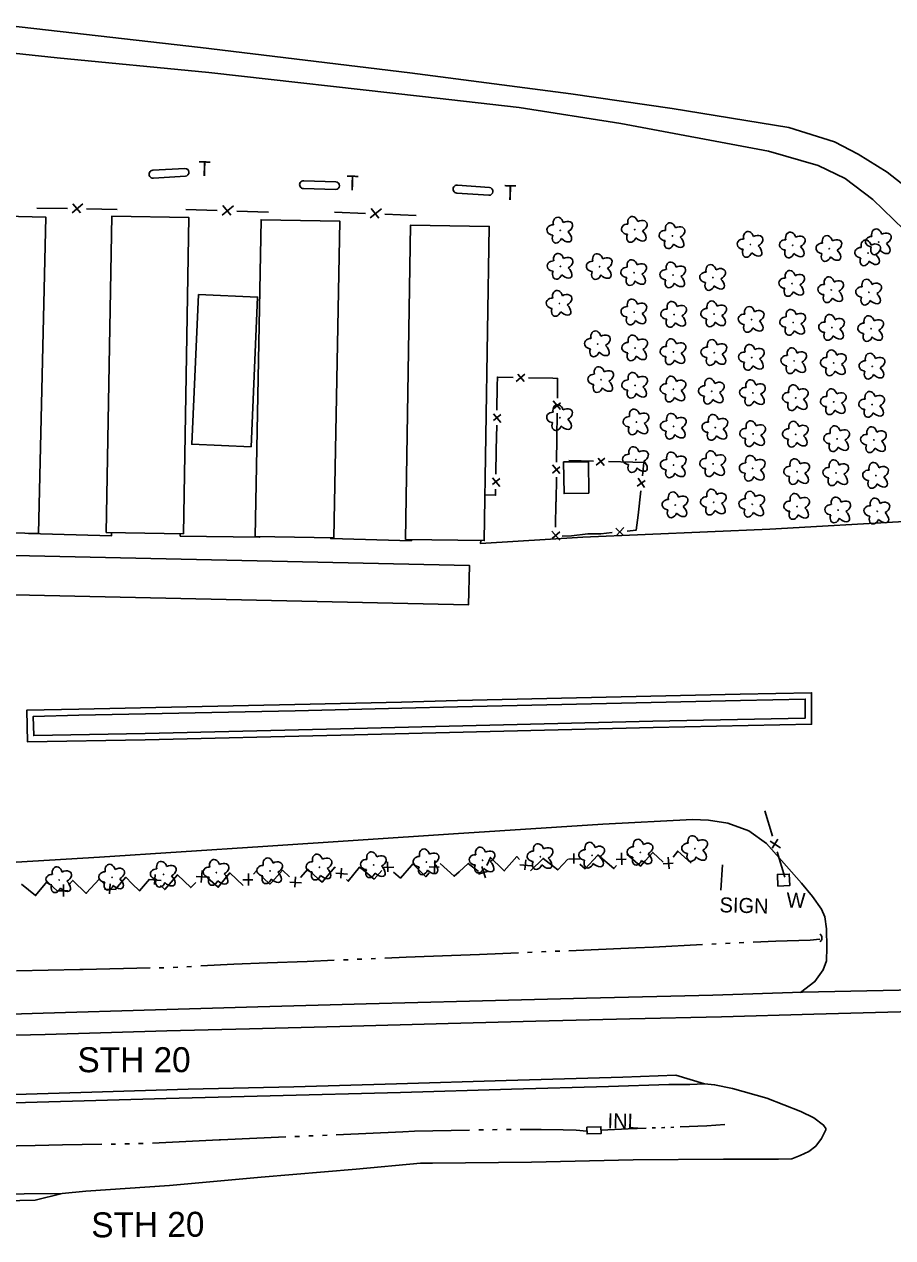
# Model space of a CAD drawing. Extents: x 588843 to 2552415, y 180129 to 269402.
# Drawn here: x 601431.2 to 601779.1, y 183486.5 to 183972.4 of the extents above; entities that cross this region are included whole.
import ezdxf

# ---------------------------------------------------------------- set-up
doc = ezdxf.new("R2010")
doc.units = 0
for name, color, linetype in [('E_BLD', 7, 'Continuous'), ('E_BLD_HvyDash', 7, 'Continuous'), ('E_DRN', 7, 'Continuous'), ('E_DRN_Text', 7, 'Continuous'), ('E_DWY', 7, 'Continuous'), ('E_FEN_P', 7, 'Continuous'), ('E_LAND_Vegetation', 7, 'Continuous'), ('E_MISCPROP_Solid', 7, 'Continuous'), ('E_MISCPROP_Text', 7, 'Continuous'), ('E_RDWY', 7, 'Continuous'), ('E_RDWY_Gravel', 7, 'Continuous'), ('E_RDWY_Text', 7, 'Continuous'), ('E_SGN', 7, 'Continuous'), ('E_SGN_Text', 7, 'Continuous'), ('E_STRUCT', 7, 'Continuous'), ('E_WAL_Text', 7, 'Continuous'), ('E_WTR_P', 7, 'Continuous')]:
    doc.layers.add(name, color=color, linetype=linetype)

# ---------------------------------------------------------------- blocks, each defined once
blk = doc.blocks.new('CULV2_4')
at = {"layer": 'E_DRN'}
blk.add_arc((65, 48), 80.7, 216.8699, 323.1301, dxfattribs=at)
blk = doc.blocks.new('SIGN_3')
at = {"layer": 'E_SGN'}
blk.add_text('SIGN', height=39.37, dxfattribs=at).set_placement((-56.1, -19.7))
blk = doc.blocks.new('W_12_1')
at = {"layer": 'E_WAL_Text'}
blk.add_text('W', height=39.4, dxfattribs=at).set_placement((-14.6, -19.7))
blk = doc.blocks.new('TK10')
at = {"layer": 'E_MISCPROP_Solid'}
for p, q in [((10.8, 10.4), (95.1, 10.5)), ((10.8, -10.2), (95.2, -10.1))]:
    blk.add_line(p, q, dxfattribs=at)
for centre, start, end in [((10.4, 0.1), 88.0796, 272.0736), ((94.8, 0.2), 272.2217, 87.9315)]:
    blk.add_arc(centre, 10.3, start, end, dxfattribs=at)
blk = doc.blocks.new('T_2')
at = {"layer": 'E_MISCPROP_Text'}
blk.add_text('T', height=39.4, dxfattribs=at).set_placement((-12.8, -19.7))
blk = doc.blocks.new('DTRE_4')
at = {"layer": 'E_LAND_Vegetation'}
blk.add_circle((-0.6, 0), 0.601, dxfattribs=at)
for centre, major_axis, ratio in [((-6.1, 17.5), (4.5, -16.3), 0.782863), ((-19.3, 0.5), (16.2, -0.4), 0.832022), ((13.3, 9), (-17.3, -9.6), 0.691916), ((-8.2, -17.2), (5.9, 15.9), 0.716896), ((11.6, -12.2), (-16.4, 15), 0.560249)]:
    blk.add_ellipse(centre, major_axis=major_axis, ratio=ratio, start_param=1.570796, end_param=4.712389, dxfattribs=at)
blk = doc.blocks.new('INLT_169')
at = {"layer": 'E_DRN_Text'}
blk.add_text('INL', height=39.37, dxfattribs=at).set_placement((-36.2, -19.7))

msp = doc.modelspace()

# ---------------------------------------------------------------- linework, layer by layer
at = {"layer": 'E_BLD'}
for points in [[(601403.72, 183769.35), (601406.7, 183895.94), (601439.87, 183895.16), (601436.88, 183768.57)], [(601464.01, 183768.95), (601466.18, 183895.56), (601497.13, 183895.03), (601494.95, 183768.42)], [(601523.66, 183767.35), (601526.04, 183894.16), (601557.6, 183893.57), (601555.21, 183766.76)], [(601583.9, 183766.14), (601585.85, 183891.95), (601617.41, 183891.46), (601615.45, 183765.65)], [(601500.9, 183864.22), (601498.28, 183804.29), (601522.04, 183803.25), (601524.65, 183863.18)], [(601657.31, 183784.65), (601647.39, 183784.51), (601647.21, 183797.15), (601657.13, 183797.28)]]:
    msp.add_lwpolyline(points, close=True, dxfattribs=at)
at = {"layer": 'E_BLD_HvyDash'}
msp.add_lwpolyline([(601408.89, 183760.08), (601408.77, 183744.29), (601609.08, 183739.94), (601609.5, 183755.71)], close=True, dxfattribs=at)
at = {"layer": 'E_DRN'}
msp.add_lwpolyline([(601656.52, 183530.78), (601662.14, 183530.93), (601662.21, 183528.2), (601656.59, 183528.05)], close=True, dxfattribs=at)
at = {"layer": 'E_DWY'}
for points in [[(601419.65, 183972.44), (601501.73, 183963.14), (601585.63, 183953), (601650.16, 183944.59), (601690.67, 183938.65), (601737.42, 183931.12), (601755.68, 183925.37), (601765.26, 183920.46), (601776.8, 183913.27), (601788.1, 183904.47)], [(601783.47, 183890.23), (601771.04, 183902.3), (601759.94, 183910.69), (601749.15, 183915.83), (601729.27, 183921.63), (601670.08, 183932.72), (601629.37, 183939.08), (601590.64, 183943.55), (601505.1, 183953.13), (601444.35, 183959.01), (601416.75, 183961.94)], [(601614, 183765.67), (601613.97, 183764.46), (601654.91, 183767), (601729.87, 183770.25), (601786, 183773.4)], [(601432.98, 183768.66), (601432.97, 183768.5), (601466.13, 183767.61), (601466.17, 183768.91)], [(601493.56, 183768.44), (601493.65, 183767.48), (601525.41, 183767.03), (601525.44, 183767.32)], [(601553.91, 183766.78), (601553.92, 183766.47), (601586.28, 183765.6), (601586.25, 183766.1)], [(601604.68, 183701.64), (601717.96, 183704.17), (601746.53, 183704.74), (601746.53, 183692.15), (601683.04, 183690.8)], [(601479.65, 183685.93), (601432.52, 183685.05), (601432.19, 183697.74), (601453.02, 183698.21)], [(601453.03, 183698.21), (601539.58, 183700.04), (601582.29, 183701.02), (601604.66, 183701.64)], [(601453.08, 183695.71), (601539.63, 183697.54), (601582.36, 183698.52), (601604.73, 183699.14)], [(601604.73, 183699.14), (601718.01, 183701.67), (601744.03, 183702.19), (601744.03, 183694.6), (601682.99, 183693.3)], [(601479.6, 183688.43), (601434.95, 183687.6), (601434.76, 183695.29), (601453.08, 183695.71)], [(601682.99, 183693.3), (601557.85, 183690.28), (601479.59, 183688.43)], [(601683.05, 183690.8), (601557.91, 183687.78), (601479.65, 183685.93)], [(601317.58, 183635.93), (601375.39, 183635.68), (601394.8, 183635.16), (601421.14, 183636.48), (601461.27, 183638.84), (601526.74, 183643.16), (601603.16, 183648.19), (601662.96, 183652.05), (601698.83, 183653.92), (601705.3, 183653.75), (601712.95, 183652.53), (601721.37, 183649.48), (601728.52, 183644.43), (601742.46, 183628.47), (601746.97, 183623.09), (601750.48, 183618.14), (601751.81, 183615.07), (601752.49, 183610.2), (601752.7, 183602.7), (601752.56, 183597.45), (601751.24, 183593.84), (601747.88, 183589.07), (601742.09, 183584.75)]]:
    msp.add_lwpolyline(points, dxfattribs=at)
at = {"layer": 'E_FEN_P'}
for p, q in [((601450.3, 183896.87), (601454.64, 183900.52)), ((601450.56, 183900.59), (601453.72, 183896.89)), ((601510.4, 183896.04), (601514.92, 183899.75)), ((601510.71, 183899.87), (601513.92, 183896.01)), ((601569.76, 183894.9), (601574.27, 183898.5)), ((601570.12, 183898.68), (601573.24, 183894.83)), ((601631.62, 183832.28), (601628.15, 183829.39)), ((601631.4, 183829.32), (601628.9, 183832.28)), ((601643.05, 183818.35), (601645.99, 183820.88)), ((601646.02, 183818.16), (601643.09, 183821.6)), ((601619.11, 183816.43), (601622.02, 183812.98)), ((601622.07, 183816.23), (601619.12, 183813.71)), ((601642.79, 183792.72), (601645.72, 183795.25)), ((601645.75, 183792.53), (601642.82, 183795.97)), ((601663.73, 183798.75), (601660.25, 183795.86)), ((601663.5, 183795.78), (601661, 183798.75)), ((601618.69, 183790.81), (601621.61, 183787.35)), ((601621.66, 183790.6), (601618.71, 183788.08)), ((601679.64, 183786.99), (601677.07, 183790.71)), ((601676.71, 183787.48), (601679.89, 183789.7)), ((601668.12, 183770.61), (601670.98, 183767.99)), ((601668.28, 183767.64), (601671.36, 183770.95)), ((601642.56, 183769.42), (601645.66, 183765.83)), ((601645.68, 183769.24), (601642.62, 183766.56)), ((601729.9, 183645.29), (601734.05, 183642.7)), ((601733.02, 183646.06), (601730.82, 183642.49)), ((601651.27, 183640.41), (601651.33, 183636.36)), ((601670.52, 183635.87), (601670.45, 183640.59)), ((601558.27, 183634.49), (601557.95, 183630.45)), ((601574.52, 183634.81), (601579.25, 183634.9)), ((601576.64, 183637.09), (601576.75, 183633.03)), ((601593.37, 183635.04), (601597.43, 183634.94)), ((601595.54, 183632.81), (601595.69, 183637.53)), ((601615.94, 183630.67), (601614.51, 183635.17)), ((601629.66, 183635.82), (601634.36, 183635.37)), ((601632.02, 183637.84), (601631.66, 183633.8)), ((601649.13, 183638.16), (601653.85, 183638.19)), ((601668.25, 183637.99), (601672.31, 183638.08)), ((601687.08, 183636.21), (601691.12, 183636.56)), ((601689.49, 183634.24), (601689.1, 183638.95)), ((601481.34, 183629.93), (601486.05, 183629.62)), ((601483.64, 183632.02), (601483.4, 183627.97)), ((601499.96, 183631.13), (601504.01, 183630.85)), ((601502.03, 183628.81), (601502.39, 183633.52)), ((601518.72, 183629.77), (601522.78, 183629.78)), ((601520.95, 183627.6), (601520.97, 183632.33)), ((601539.77, 183630.99), (601539.6, 183626.94)), ((601555.93, 183632.45), (601560.63, 183632.04)), ((601613.16, 183632.05), (601617.01, 183633.31)), ((601444.62, 183625.38), (601448.67, 183625.37)), ((601446.83, 183623.2), (601446.87, 183627.92)), ((601463.25, 183626.12), (601467.97, 183625.89)), ((601465.52, 183628.24), (601465.35, 183624.19)), ((601537.5, 183628.86), (601542.22, 183628.64))]:
    msp.add_line(p, q, dxfattribs=at)
for points in [[(601436.16, 183898.83), (601448.44, 183898.62)], [(601456.04, 183898.49), (601468.32, 183898.28)], [(601495.84, 183898.25), (601508.5, 183897.87)], [(601516.34, 183897.63), (601529, 183897.26)], [(601555.41, 183897.26), (601567.91, 183896.73)], [(601575.65, 183896.4), (601588.15, 183895.87)], [(601627.04, 183831.02), (601620.71, 183831.16), (601620.66, 183827.7)], [(601642.88, 183830.66), (601633.1, 183830.88)], [(601644.7, 183822.73), (601644.78, 183830.62), (601642.88, 183830.66)], [(601620.66, 183827.7), (601620.5, 183817.92)], [(601644.53, 183806.89), (601644.63, 183816.67)], [(601620.4, 183811.86), (601620.25, 183802.07)], [(601644.43, 183797.1), (601644.53, 183806.89)], [(601620.25, 183802.07), (601620.09, 183792.29)], [(601659.14, 183797.48), (601649.36, 183797.71)], [(601674.98, 183797.11), (601665.2, 183797.34)], [(601678.79, 183791.67), (601679.39, 183797.01), (601674.98, 183797.11)], [(601644.27, 183781.26), (601644.37, 183791.04)], [(601619.99, 183786.23), (601619.95, 183783.83), (601615.74, 183783.94)], [(601677.02, 183775.92), (601678.11, 183785.65)], [(601644.06, 183781.26), (601644.01, 183770.99)], [(601672.66, 183769.48), (601676.34, 183769.87), (601677.02, 183775.92)], [(601646.66, 183767.4), (601650.37, 183767.53), (601656.87, 183768.37)], [(601656.87, 183768.37), (601662.13, 183768.43), (601666.64, 183768.85)], [(601727.76, 183657.41), (601730.84, 183647.28)], [(601653.67, 183636.15), (601655.91, 183634.23), (601660.85, 183639.58)], [(601660.85, 183639.58), (601661.01, 183639.76), (601667.34, 183634.33), (601668.41, 183635.59)], [(601672.52, 183640.12), (601677.99, 183635.25), (601679.92, 183637.43)], [(601679.92, 183637.43), (601682.89, 183640.79), (601687.11, 183636.88)], [(601691.15, 183638.92), (601692.93, 183641.33), (601698.26, 183636.43)], [(601732.76, 183641.01), (601735.85, 183630.88)], [(601549.06, 183630.14), (601550.44, 183628.86), (601555.56, 183634.89), (601555.86, 183634.58)], [(601560.26, 183630.02), (601560.97, 183629.28), (601565.47, 183634.93), (601567.01, 183633.67)], [(601579.09, 183632.85), (601581.85, 183630.55), (601586.26, 183635.51)], [(601586.26, 183635.51), (601586.86, 183636.18), (601591.98, 183631.08), (601593.42, 183632.63)], [(601597.76, 183636.38), (601603.32, 183631.29), (601605.32, 183633.08)], [(601605.32, 183633.08), (601609.02, 183636.39), (601613.16, 183633.13)], [(601616.51, 183635.61), (601617.89, 183638.79), (601622.72, 183634.05)], [(601622.72, 183634.05), (601623.41, 183633.38), (601628.52, 183639.11), (601629.61, 183637.95)], [(601633.97, 183633.44), (601639.02, 183638.42), (601641.49, 183636.48)], [(601641.49, 183636.48), (601644.87, 183633.82), (601648.97, 183638.09)], [(601448.92, 183627.71), (601450.6, 183629.61), (601455.92, 183624.41), (601456.09, 183624.6)], [(601456.09, 183624.6), (601461.14, 183630.14), (601463.11, 183628.24)], [(601467.58, 183625.9), (601471.88, 183630.86), (601474.45, 183628.25)], [(601474.45, 183628.25), (601477.3, 183625.35), (601481.31, 183630.05)], [(601485.72, 183627.59), (601487.43, 183625.89), (601492.54, 183631.82)], [(601492.54, 183631.82), (601492.55, 183631.83), (601497.87, 183626.73), (601499.9, 183628.72)], [(601504.5, 183630.62), (601508.9, 183626.84), (601511.67, 183630.29)], [(601511.67, 183630.29), (601513.51, 183632.58), (601518.82, 183627.58)], [(601523.01, 183632.12), (601524.05, 183633.31), (601529.58, 183628.1), (601530.29, 183628.89)], [(601530.29, 183628.89), (601534.58, 183633.63), (601537.36, 183630.98)], [(601541.8, 183630.8), (601544.81, 183634.07), (601549.06, 183630.14)], [(601567.01, 183633.67), (601571.32, 183630.12), (601574.46, 183633.55)], [(601430.01, 183628.04), (601435.67, 183623.54), (601437.59, 183625.85)], [(601437.59, 183625.85), (601440.37, 183629.18), (601444.63, 183625.1)]]:
    msp.add_lwpolyline(points, dxfattribs=at)
at = {"layer": 'E_RDWY'}
for points in [[(601296.28, 183563.85), (601332.3, 183564.92), (601372.48, 183566.11), (601409.96, 183567.17), (601439.6, 183567.92), (601488.25, 183569.3), (601521.4, 183570.17), (601557.54, 183571.06), (601600.92, 183572.27), (601636.03, 183573.19), (601673.72, 183574.14), (601710.48, 183575.01), (601747.46, 183576.08), (601782.05, 183577.01), (601821.61, 183578.02), (601863.02, 183579.18), (601911.56, 183580.56), (601954.32, 183581.68)], [(601292.91, 183540.1), (601329.39, 183541.16), (601371.22, 183542.41), (601414.28, 183543.52), (601458.18, 183544.82), (601496.81, 183545.96), (601539.14, 183546.89), (601580.25, 183548.16), (601624.14, 183549.46), (601670.93, 183550.79), (601692.16, 183551.56)], [(601692.16, 183551.56), (601703.68, 183548.15), (601707.69, 183547.74), (601714.87, 183546.2), (601728.6, 183542.33), (601742.18, 183537.01), (601747.48, 183534.49), (601751.32, 183531.6), (601752.21, 183530.24), (601752.2, 183529.72), (601750.56, 183526.26), (601748.31, 183523.22), (601745.47, 183521.03), (601741.91, 183519.37), (601738.58, 183518.12), (601733.31, 183517.95)], [(601446.36, 183504.27), (601455.88, 183505.15), (601489.38, 183507.46), (601526.1, 183510.7), (601564.06, 183513.92), (601589.92, 183516.32), (601594.67, 183516.4), (601634.41, 183516.78), (601675.1, 183517.65), (601711.23, 183518.02), (601733.31, 183517.95)], [(601284.37, 183498.47), (601321.56, 183499.26), (601363.17, 183500.11), (601404.89, 183500.85), (601435.48, 183501.5), (601446.36, 183504.27)]]:
    msp.add_lwpolyline(points, dxfattribs=at)
at = {"layer": 'E_RDWY_Gravel'}
for points in [[(601297.46, 183572.38), (601343.58, 183573.9), (601390.87, 183574.9), (601438.8, 183576.41), (601483.73, 183577.78), (601524.73, 183578.95), (601568.1, 183580.17), (601609.52, 183581.22), (601656.4, 183582.44), (601707, 183583.67), (601742.84, 183584.77), (601813.88, 183586.27), (601861.92, 183588.08), (601915.73, 183589.63), (601952.96, 183590.75)], [(601293.17, 183536.68), (601337.67, 183538.15), (601389.92, 183539.43), (601436.4, 183540.76), (601488.04, 183542.27), (601529.66, 183543.32), (601581.81, 183544.71), (601626.32, 183546), (601665.26, 183547.12), (601689.42, 183547.81), (601697.79, 183547.9), (601703.68, 183548.15)], [(601283.48, 183501.34), (601314.51, 183501.72), (601352.3, 183502.56), (601395.04, 183503.28), (601431.08, 183504.06), (601446.36, 183504.27)]]:
    msp.add_lwpolyline(points, dxfattribs=at)
at = {"layer": 'E_SGN'}
msp.add_line((601710.89, 183635.79), (601710.21, 183625.69), dxfattribs=at)
at = {"layer": 'E_STRUCT'}
msp.add_lwpolyline([(601733.02, 183627.32), (601732.83, 183631.96), (601737.6, 183632.15), (601737.79, 183627.51)], close=True, dxfattribs=at)
at = {"layer": 'E_WTR_P'}
for points in [[(601723.12, 183604.85), (601732.23, 183605.27), (601746, 183605.72), (601749.85, 183606.02)], [(601602.35, 183599.46), (601613.5, 183599.86), (601629.09, 183600.56)], [(601632.78, 183600.73), (601634.62, 183600.81)], [(601638.31, 183600.98), (601640.15, 183601.06), (601640.15, 183601.06)], [(601643.84, 183601.22), (601645.68, 183601.29)], [(601649.37, 183601.45), (601676.11, 183602.55)], [(601676.11, 183602.55), (601683.19, 183602.85), (601702.84, 183603.86)], [(601706.53, 183604.05), (601708.37, 183604.15)], [(601712.06, 183604.33), (601713.9, 183604.41)], [(601717.59, 183604.59), (601719.43, 183604.67)], [(601501.85, 183595.33), (601515.16, 183596.02), (601528.58, 183596.54)], [(601528.58, 183596.54), (601544.53, 183597.15), (601555.32, 183597.61)], [(601559.01, 183597.76), (601560.86, 183597.84)], [(601564.54, 183598), (601566.39, 183598.07)], [(601570.08, 183598.23), (601571.92, 183598.31)], [(601575.61, 183598.46), (601584.14, 183598.82), (601602.35, 183599.46)], [(601428.06, 183593.44), (601453.49, 183593.93), (601454.81, 183593.95)], [(601454.81, 183593.95), (601481.57, 183594.52)], [(601485.26, 183594.59), (601487.1, 183594.63)], [(601490.79, 183594.75), (601492.64, 183594.85)], [(601496.32, 183595.04), (601498.16, 183595.14)], [(601550.64, 183527.49), (601552.48, 183527.57)], [(601556.16, 183527.73), (601582.86, 183528.92)], [(601582.86, 183528.92), (601587.43, 183529.13), (601609.58, 183529.6)], [(601613.26, 183529.68), (601615.1, 183529.71)], [(601618.79, 183529.76), (601620.63, 183529.78)], [(601624.32, 183529.8), (601626.16, 183529.81)], [(601629.85, 183529.83), (601638.24, 183529.89), (601647.04, 183529.75), (601652.19, 183529.51), (601656.53, 183529.2)], [(601662.31, 183529.55), (601673.05, 183530.17), (601680.26, 183530.38)], [(601682.74, 183530.45), (601683.98, 183530.48)], [(601686.46, 183530.55), (601687.63, 183530.59), (601687.7, 183530.59)], [(601690.17, 183530.7), (601691.41, 183530.76)], [(601693.89, 183530.87), (601704.65, 183531.35), (601711.85, 183531.86)], [(601408.81, 183522.9), (601413.24, 183522.97), (601435.52, 183523.46)], [(601435.53, 183523.46), (601446.45, 183523.7), (601462.25, 183523.94)], [(601465.93, 183524), (601467.77, 183524.03)], [(601471.46, 183524.08), (601473.3, 183524.11)], [(601476.99, 183524.17), (601477.52, 183524.18), (601478.83, 183524.24)], [(601482.51, 183524.42), (601509.21, 183525.72)], [(601509.21, 183525.72), (601509.74, 183525.74), (601535.91, 183526.85)], [(601539.59, 183527.01), (601541.43, 183527.09)], [(601545.11, 183527.25), (601546.96, 183527.32)]]:
    msp.add_lwpolyline(points, dxfattribs=at)

# ---------------------------------------------------------------- block references
at = {"layer": 'E_DRN', "xscale": 0.023547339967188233, "yscale": 0.023547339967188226, "rotation": 92.27910916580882}
msp.add_blockref('CULV2_4', (601749.99, 183605), dxfattribs=at)
at = {"layer": 'E_DRN_Text', "xscale": 0.1524003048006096, "yscale": 0.15240030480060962, "rotation": -1.5349656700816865}
msp.add_blockref('INLT_169', (601670.34, 183533.24), dxfattribs=at)
at = {"layer": 'E_LAND_Vegetation', "xscale": 0.1524003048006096, "yscale": 0.1524003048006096, "rotation": -1.5595808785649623}
for p in [(601645.94, 183889.91), (601675.79, 183890.23), (601690.9, 183887.7), (601722.17, 183884.22), (601739.06, 183883.97), (601753.72, 183882.56), (601773.51, 183885.23), (601769.25, 183880.84), (601646.05, 183875.44), (601661.73, 183875.33), (601675.53, 183872.93), (601691.18, 183872), (601707.14, 183870.97), (601738.85, 183868.6), (601754.49, 183866.06), (601769.63, 183865.1), (601645.66, 183860.58), (601675.61, 183857.15), (601691.57, 183856.21), (601707.56, 183856.39), (601722.6, 183854.16), (601739.24, 183853.01), (601754.79, 183850.98), (601770.45, 183850.51), (601661.01, 183844.38), (601675.94, 183842.77), (601691.27, 183841.24), (601707.65, 183840.91), (601722.69, 183838.99), (601739.66, 183837.62), (601755.53, 183836.8), (601770.96, 183835.44), (601662.34, 183830.08), (601675.94, 183827.8), (601691.27, 183826.27), (601706.63, 183825.45), (601723.12, 183824.81), (601740.27, 183822.83), (601755.51, 183821.22), (601770.85, 183820.16), (601645.84, 183814.84), (601676.46, 183813.11), (601691.38, 183811.39), (601708.06, 183810.95), (601723.19, 183808.42), (601740.29, 183808.22), (601756.84, 183806.41), (601771.59, 183805.98), (601676.26, 183798.04), (601691.37, 183795.91), (601707.17, 183796.4), (601723.02, 183794.56), (601740.8, 183793.23), (601756.47, 183792.76), (601772.42, 183791.69), (601692.05, 183779.91), (601707.46, 183781.02), (601722.84, 183780.2), (601740.83, 183779.3), (601757.28, 183777.87), (601772.94, 183777.41), (601638.03, 183639.07), (601658.68, 183639.63), (601678.04, 183640.83), (601699.93, 183642.27), (601549.49, 183634.87), (601571.27, 183635.8), (601592.34, 183636.95), (601614.82, 183637.67), (601445.24, 183629.77), (601466.42, 183630.82), (601487.09, 183631.98), (601508.25, 183632.73), (601529.72, 183633.37)]:
    msp.add_blockref('DTRE_4', p, dxfattribs=at)
at = {"layer": 'E_MISCPROP_Solid'}
for p, xscale, yscale, rotation in [((601481.14, 183912.3), 0.1524003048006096, 0.15240030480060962, 3.2626052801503), ((601541.43, 183908.26), 0.15240030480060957, 0.15240030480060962, -1.9136518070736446), ((601602.9, 183906.51), 0.15240030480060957, 0.15240030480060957, -4.072601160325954)]:
    msp.add_blockref('TK10', p, dxfattribs=dict(at, xscale=xscale, yscale=yscale, rotation=rotation))
at = {"layer": 'E_MISCPROP_Text', "xscale": 0.1524003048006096, "yscale": 0.1524003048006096, "rotation": -1.5595808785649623}
for p in [(601502.86, 183914.65), (601562.09, 183908.92), (601625.33, 183905.1)]:
    msp.add_blockref('T_2', p, dxfattribs=at)
at = {"layer": 'E_SGN_Text', "xscale": 0.1524003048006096, "yscale": 0.1524003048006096, "rotation": -1.5595808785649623}
msp.add_blockref('SIGN_3', (601718.24, 183619.61), dxfattribs=at)
at = {"layer": 'E_WAL_Text', "xscale": 0.1524003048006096, "yscale": 0.1524003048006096, "rotation": -1.5595808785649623}
msp.add_blockref('W_12_1', (601738.74, 183621.7), dxfattribs=at)

# ---------------------------------------------------------------- texts
at = {"layer": 'E_RDWY_Text'}
for rotation, p in [(0.0282, (601452.48, 183552.78)), (0.3602, (601458.03, 183486.63))]:
    msp.add_text('STH 20', height=10, rotation=rotation, dxfattribs=at).set_placement(p)

doc.saveas('drawing.dxf')
